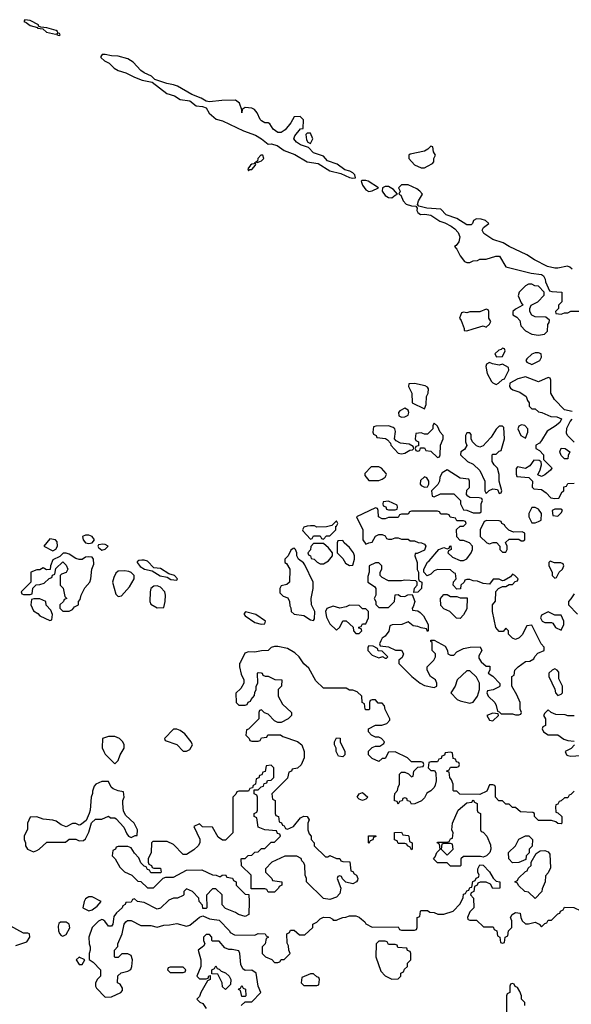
# Model space of a CAD drawing. Header units: inches. Extents: x 2701323 to 2964515, y 494916 to 722124.
# Tile 515 of 656: x 2835306 to 2838692, y 679478 to 685522. Entities that reach past the tile are written whole.
import ezdxf

# ---------------------------------------------------------------- set-up
doc = ezdxf.new("R2010")
doc.units = ezdxf.units.IN
doc.header["$MEASUREMENT"] = 0
doc.layers.add('C8637', color=7, linetype='Continuous')
doc.layers.add('C8638', color=7, linetype='Continuous')

msp = doc.modelspace()

# ---------------------------------------------------------------- linework, layer by layer
at = {"layer": 'C8637', "color": 2, "elevation": 2}
for points in [[(2835282, 679838), (2835350, 679862), (2835368, 679890), (2835366, 679910), (2835355.3, 679915.3), (2835330, 679914), (2835228, 679970)], [(2835881.6, 680000), (2835878, 679970), (2835870, 679958), (2835850, 679958), (2835828.4, 679988.4), (2835816.4, 679996.4), (2835810, 679998), (2835790, 679988.7), (2835751, 679950), (2835731, 679890), (2835731.3, 679850), (2835738, 679830), (2835738, 679810), (2835731.3, 679790), (2835732.7, 679752.7), (2835756.9, 679736.9), (2835802, 679690), (2835802, 679650), (2835782, 679630), (2835771.6, 679608.4), (2835771.3, 679590), (2835776.9, 679576.9), (2835830, 679522), (2835870, 679524.7), (2835926, 679550), (2835936.4, 679563.6), (2835936.4, 679576.4), (2835922, 679602), (2835906, 679610), (2835907.3, 679652.7), (2835928.4, 679671.6), (2835970, 679682), (2835988.7, 679691.3), (2835994, 679710), (2835999, 679750), (2835990, 679778), (2835970, 679788), (2835932.7, 679787.3), (2835910, 679766), (2835890, 679766), (2835888, 679770), (2835888, 679810), (2835907.3, 679832.7), (2835908, 679850), (2835935.3, 679910), (2835948, 679970), (2835956.4, 679983.6), (2835968.4, 679991.6), (2835990, 679992), (2836050, 679962), (2836110, 679962), (2836150, 679952), (2836190, 679964.7), (2836225.4, 679965.4), (2836270, 679974), (2836330, 679958), (2836350, 679964.7), (2836394.8, 680000)], [(2836485, 680000), (2836530, 679994), (2836594, 679930), (2836598, 679918), (2836623.6, 679903.6), (2836750, 679902), (2836770, 679912), (2836811.6, 679911.6), (2836818, 679898), (2836834, 679890), (2836818, 679882), (2836811.6, 679848.4), (2836794, 679830), (2836794, 679790), (2836814, 679770), (2836852.7, 679752.7), (2836870, 679734), (2836890, 679734), (2836902, 679738), (2836910, 679754), (2836930, 679754), (2836966, 679790), (2836958, 679810), (2836956.4, 679836.4), (2836947.3, 679852.7), (2836946, 679910), (2836962, 679918), (2836967.3, 679932.7), (2836990, 679934), (2837023.6, 679903.6), (2837056.4, 679903.6), (2837106, 679950), (2837106, 679970), (2837130, 679982), (2837148, 680000)], [(2837226, 680000), (2837230, 679994), (2837250, 679994), (2837263.1, 680000)], [(2837404.2, 680000), (2837423.6, 679983.6), (2837431.6, 679971.6), (2837470, 679952), (2837630, 679954), (2837638, 679938), (2837650, 679934), (2837730, 679934), (2837742, 679938), (2837746, 679950), (2837746, 680000)], [(2838057.3, 680000), (2838058, 679998), (2838070, 679994), (2838110, 679994), (2838152.7, 679952.7), (2838212.7, 679952.7), (2838218, 679938), (2838234, 679930), (2838238, 679898), (2838254, 679890), (2838258, 679858), (2838270, 679854), (2838282, 679858), (2838286, 679890), (2838302, 679898), (2838306, 679930), (2838326, 679950), (2838326, 679990), (2838322, 680000)], [(2838386.8, 680000), (2838391.1, 679991.1), (2838410, 679972), (2838430, 679971.3), (2838470, 679982), (2838494, 679970), (2838510, 679954), (2838530, 679974), (2838542, 679978), (2838550, 679994), (2838570, 679994), (2838576, 680000)], [(2836666, 679470), (2836690, 679494), (2836730, 679494), (2836786, 679550), (2836768.9, 679588.9), (2836758, 679670), (2836730, 679688), (2836690, 679686), (2836676.4, 679696.4), (2836663.1, 679723.1), (2836658, 679790), (2836650, 679806), (2836610, 679815.3), (2836590, 679815.3), (2836564.7, 679824.7), (2836530, 679866), (2836490, 679866), (2836486, 679870), (2836486, 679890), (2836470, 679906), (2836450, 679906), (2836434, 679890), (2836434, 679870), (2836442, 679850), (2836434, 679834), (2836402, 679810), (2836418, 679750), (2836418, 679710), (2836394, 679650), (2836410, 679634), (2836450, 679634), (2836462, 679638), (2836467.3, 679652.7), (2836474, 679654), (2836474, 679630), (2836458, 679622), (2836418, 679550), (2836410, 679526), (2836394, 679510), (2836411.6, 679491.6), (2836430, 679482), (2836450, 679452)], [(2838406, 679470), (2838406, 679490), (2838386, 679510), (2838386, 679530), (2838376.4, 679556.4), (2838362, 679582), (2838347.3, 679587.3), (2838342, 679602), (2838330, 679606), (2838318, 679602), (2838314, 679590), (2838314, 679550), (2838298, 679542), (2838294, 679530), (2838294, 679250)]]:
    msp.add_lwpolyline(points, dxfattribs=at)
for points in [[(2835556.9, 679983.1), (2835546, 679974), (2835542.8, 679957.2), (2835544, 679930), (2835550, 679912), (2835559.6, 679899.6), (2835570, 679896), (2835590, 679906), (2835612.5, 679947.5), (2835609.2, 679969.2), (2835590, 679981.2)], [(2837550, 679866), (2837510, 679866), (2837494, 679850), (2837492, 679770), (2837522, 679682), (2837550, 679652), (2837590, 679632), (2837630, 679634), (2837646, 679650), (2837646, 679670), (2837662, 679678), (2837667.3, 679692.7), (2837686, 679710), (2837686, 679730), (2837706, 679750), (2837706, 679790), (2837702, 679802), (2837687.3, 679807.3), (2837682, 679822), (2837627.3, 679827.3), (2837622, 679842), (2837610, 679846), (2837570, 679846), (2837562, 679862)], [(2835670, 679768), (2835652, 679750), (2835670, 679722), (2835690, 679722), (2835706, 679750)], [(2836570, 679568), (2836550, 679586), (2836548, 679610), (2836522, 679662), (2836486, 679666), (2836486, 679690), (2836502, 679698), (2836510, 679714), (2836518, 679698), (2836530, 679694), (2836542, 679682), (2836570, 679672), (2836591.1, 679651.1), (2836602, 679630), (2836599.6, 679600.4)], [(2836310, 679706), (2836230, 679706), (2836218, 679702), (2836214, 679690), (2836230, 679674), (2836310, 679674), (2836322, 679678), (2836326, 679690)], [(2837110, 679666), (2837090, 679666), (2837038, 679642), (2837034, 679610), (2837050, 679594), (2837130, 679594), (2837142, 679598), (2837146, 679630), (2837142, 679642), (2837130, 679646)], [(2836670, 679526), (2836662, 679562), (2836648.4, 679568.4), (2836650, 679574), (2836662, 679578), (2836670, 679594), (2836678, 679578), (2836692, 679570), (2836694, 679530), (2836690, 679526)]]:
    msp.add_lwpolyline(points, close=True, dxfattribs=at)
at = {"layer": 'C8638', "color": 2, "elevation": 2}
for points in [[(2835338, 685522), (2835332, 685510), (2835345.2, 685505.2), (2835370, 685485.5), (2835414, 685474), (2835414, 685470), (2835446.8, 685466.8), (2835470, 685444.9), (2835526, 685434), (2835538, 685438), (2835534, 685430), (2835550, 685424.7), (2835554, 685430), (2835550, 685438), (2835540.4, 685440.4), (2835538, 685450), (2835530, 685455.3), (2835472.9, 685472.9), (2835435.3, 685475.3), (2835422, 685482), (2835422, 685490), (2835370, 685517.2)], [(2835831.3, 685308.7), (2835812, 685308), (2835803.6, 685296.4), (2835804.7, 685290), (2835826.8, 685270), (2835854.9, 685254.9), (2835885.3, 685225.2), (2835910, 685210.4), (2835956.3, 685196.3), (2836010, 685168.2), (2836058, 685150), (2836118, 685138), (2836208.5, 685068.5), (2836255.1, 685055.1), (2836290, 685033), (2836350, 685023.8), (2836390, 684993), (2836428.5, 684988.5), (2836450, 684980.7), (2836469, 684949), (2836511.8, 684911.8), (2836550, 684900.4), (2836679.6, 684839.6), (2836752.6, 684812.6), (2836790.2, 684790.2), (2836830, 684758), (2836850, 684759.5), (2836886.8, 684750), (2836930, 684718.7), (2836993.9, 684693.9), (2837070, 684650.3), (2837138.3, 684638.3), (2837210, 684594.9), (2837277.7, 684577.7), (2837330, 684552.7), (2837350, 684548.8), (2837368, 684552), (2837363.7, 684570), (2837350, 684582), (2837332.4, 684592.4), (2837300.8, 684600.8), (2837254.9, 684634.9), (2837196.2, 684656.2), (2837170, 684684), (2837110, 684705.1), (2837078, 684738), (2837030, 684754), (2837005.2, 684770), (2836988.7, 684790), (2836995.3, 684810), (2837028.9, 684851.1), (2837046, 684854), (2837047.3, 684907.3), (2837027.3, 684927.3), (2836990, 684926), (2836971, 684889), (2836934.4, 684845.6), (2836910.7, 684829.3), (2836890, 684829.6), (2836861.2, 684850), (2836842, 684882), (2836830, 684888.7), (2836810, 684889), (2836790, 684902), (2836782, 684910), (2836764, 684950), (2836748, 684970), (2836730, 684979), (2836690, 684982), (2836672, 684970), (2836668.7, 684950), (2836668.4, 684968.4), (2836655.3, 685010), (2836630, 685028), (2836546.8, 685026.8), (2836470, 685018), (2836450, 685022.7), (2836420.1, 685040.1), (2836362.5, 685062.5), (2836273.8, 685113.8), (2836250, 685122.9), (2836209.6, 685129.6), (2836135.5, 685155.5), (2836114.7, 685174.7), (2836070, 685195.1), (2836049.6, 685209.6), (2836002, 685262), (2835970, 685282.7), (2835910, 685297.2), (2835870, 685299.3)], [(2837090, 684826), (2837070, 684826), (2837062, 684818), (2837065.4, 684785.4), (2837074, 684770), (2837090, 684762), (2837106, 684790)], [(2837830, 684746), (2837812, 684728), (2837790, 684715.3), (2837703.6, 684696.4), (2837694, 684690), (2837694, 684670), (2837730, 684632), (2837770, 684612), (2837790, 684612), (2837810, 684622), (2837840.4, 684639.6), (2837848, 684650), (2837848, 684670), (2837858, 684690), (2837846, 684710), (2837842, 684742)], [(2836798, 684690), (2836786.8, 684690), (2836767.7, 684670), (2836766, 684654), (2836754, 684650), (2836764.7, 684644.7), (2836770, 684646.8), (2836790, 684656), (2836804, 684670)], [(2836750, 684646), (2836743.6, 684636.4), (2836730, 684636), (2836722.8, 684630), (2836706.4, 684606.4), (2836710, 684594), (2836718, 684602), (2836730, 684602.8), (2836753.2, 684630), (2836755.3, 684635.3)], [(2837430, 684535.1), (2837406, 684534), (2837402.8, 684530), (2837410, 684505.5), (2837430, 684478.4), (2837450, 684467.7), (2837469.5, 684470.5), (2837508, 684490), (2837444, 684530)], [(2837550, 684499), (2837532, 684490), (2837531, 684470), (2837550, 684442), (2837570, 684430.7), (2837590, 684428.2), (2837610, 684444.7), (2837626, 684450), (2837600.4, 684480.4), (2837570, 684498)], [(2838450, 683898), (2838430, 683898), (2838410, 683888), (2838372, 683850), (2838366.4, 683826.4), (2838383.6, 683783.6), (2838394, 683770), (2838350, 683746), (2838334, 683730), (2838334, 683710), (2838356.9, 683696.9), (2838376, 683676), (2838382, 683642), (2838410, 683611.3), (2838450, 683591.3), (2838490, 683586), (2838528, 683592), (2838546, 683610), (2838548, 683650), (2838556.4, 683663.6), (2838558, 683678), (2838536.4, 683696.4), (2838470, 683698), (2838450, 683708), (2838438, 683730), (2838438, 683750), (2838446, 683770), (2838486, 683790), (2838526, 683830), (2838526, 683850), (2838490, 683886), (2838468.4, 683888.4)], [(2838170, 683746), (2838130, 683728), (2838070, 683728), (2838050, 683722), (2838030, 683726), (2838018, 683722), (2838004.7, 683690), (2838016, 683676), (2838034, 683626), (2838034, 683614), (2838050, 683612), (2838090, 683624.7), (2838150, 683642), (2838170, 683634), (2838190, 683654), (2838198, 683670), (2838186, 683690), (2838186, 683730), (2838182, 683742)], [(2838270, 683506), (2838262, 683498), (2838246.4, 683493.6), (2838222, 683470), (2838232.7, 683452.7), (2838270, 683454), (2838286, 683490), (2838282, 683502)], [(2838490, 683478), (2838470, 683478), (2838450, 683468), (2838419.6, 683440.4), (2838412, 683430), (2838419.6, 683419.6), (2838450, 683404.7), (2838498, 683430), (2838508, 683450), (2838506, 683470)], [(2838190, 683418), (2838171.6, 683408.4), (2838166.4, 683393.6), (2838176, 683350), (2838202, 683302), (2838210, 683292), (2838230, 683282), (2838246, 683290), (2838270, 683314), (2838282, 683318), (2838308, 683370), (2838307.3, 683387.3), (2838270, 683408), (2838250, 683402), (2838208.9, 683408.9)], [(2837730, 683288), (2837694, 683286), (2837692, 683270), (2837712, 683230), (2837714, 683170), (2837790, 683134), (2837800.4, 683159.6), (2837804, 683210), (2837814, 683230), (2837815.3, 683255.3), (2837810, 683266), (2837794.6, 683274.6)], [(2837670, 683138), (2837639.6, 683120.4), (2837632, 683110), (2837634, 683090), (2837650, 683082), (2837670, 683084.7), (2837690, 683094), (2837695.3, 683110), (2837690, 683126)], [(2837850, 683046), (2837842, 683030), (2837842, 683010), (2837810, 682978), (2837790, 682978), (2837770, 682986), (2837738, 682982), (2837734, 682950), (2837738, 682938), (2837754, 682930), (2837754, 682906), (2837738, 682902), (2837734, 682890), (2837738, 682878), (2837750, 682874), (2837762, 682878), (2837766, 682894), (2837790, 682894), (2837798, 682878), (2837830, 682874), (2837870, 682834), (2837882, 682838), (2837886, 682850), (2837888, 682910), (2837906, 682950), (2837906, 682970), (2837886, 682990), (2837870, 683026)], [(2838385.4, 683034.6), (2838370, 683026), (2838364.7, 683010), (2838382, 682970), (2838410, 682954), (2838426, 682990), (2838426, 683010), (2838406, 683030)], [(2837570, 683029), (2837492.7, 683027.3), (2837478, 683022), (2837474, 682990), (2837478, 682978), (2837494, 682970), (2837498, 682958), (2837551.6, 682951.6), (2837563.6, 682943.6), (2837582, 682922), (2837584.7, 682910), (2837630, 682862), (2837650, 682858), (2837670, 682862), (2837700.4, 682879.6), (2837718, 682882), (2837726, 682890), (2837722, 682902), (2837696.4, 682916.4), (2837643.1, 682923.1), (2837616.4, 682936.4), (2837606, 682950), (2837613.6, 682993.6), (2837608.7, 683010), (2837599.3, 683019.3)], [(2838270, 683026), (2838250, 683026), (2838231.6, 683008.4), (2838199.8, 682960.2), (2838170, 682926), (2838150, 682906), (2838130, 682898), (2838110, 682906), (2838086, 682930), (2838078, 682950), (2838076.4, 682976.4), (2838070, 682986), (2838050, 682986), (2838042, 682970), (2838042, 682930), (2838051.6, 682908.4), (2838036.9, 682883.1), (2838014, 682870), (2838012, 682850), (2838054, 682810), (2838090, 682794), (2838130, 682754), (2838162, 682690), (2838162, 682630), (2838170, 682614), (2838187.3, 682632.7), (2838210, 682642), (2838238, 682638), (2838250, 682614), (2838262, 682618), (2838266, 682630), (2838248.7, 682688.7), (2838248.7, 682730), (2838238, 682770), (2838218, 682790), (2838206, 682810), (2838206, 682850), (2838210, 682854), (2838230, 682854), (2838250, 682874), (2838262, 682878), (2838282, 682950), (2838278, 683018)], [(2838650, 682826), (2838630, 682846), (2838622, 682870), (2838630, 682891.3), (2838654, 682890), (2838682, 682870), (2838672.7, 682847.3), (2838670, 682826)], [(2837510, 682778), (2837463.6, 682776.4), (2837423.6, 682736.4), (2837423.6, 682723.6), (2837450, 682694), (2837510, 682694), (2837530, 682702), (2837550, 682714), (2837558, 682730), (2837556.4, 682736.4), (2837526, 682770)], [(2837930, 682758), (2837899.6, 682740.4), (2837885.4, 682714.6), (2837882, 682690), (2837871.6, 682668.4), (2837834, 682630), (2837838, 682598), (2837850, 682594), (2837888, 682612), (2837970, 682611.3), (2838011.6, 682571.6), (2838012, 682550), (2838030, 682514), (2838050, 682512), (2838090, 682494), (2838130, 682494), (2838138, 682502), (2838138, 682550), (2838146, 682570), (2838142, 682582), (2838127.3, 682587.3), (2838068.9, 682588.9), (2838056.4, 682596.4), (2838048.4, 682608.4), (2838050, 682634), (2838066, 682650), (2838066, 682690), (2838062, 682702), (2838010, 682708)], [(2837790, 682715.3), (2837766.8, 682693.2), (2837764.7, 682670), (2837770, 682662), (2837790, 682652), (2837810, 682654), (2837818, 682670), (2837818, 682690), (2837806, 682710)], [(2837570, 682566), (2837538, 682562), (2837534, 682550), (2837538, 682538), (2837552.7, 682532.7), (2837558, 682518), (2837570, 682514), (2837610, 682514), (2837622, 682518), (2837626, 682530), (2837622, 682542)], [(2837490, 682526), (2837374, 682470), (2837412, 682390), (2837412, 682330), (2837430, 682302), (2837448.4, 682311.6), (2837470, 682314), (2837489.1, 682350.9), (2837510, 682362), (2837530, 682362), (2837550, 682354), (2837558, 682338), (2837570, 682334), (2837590, 682334), (2837610, 682342), (2837630, 682342), (2837650, 682334), (2837690, 682334), (2837703.6, 682323.6), (2837730, 682322), (2837752.7, 682312.7), (2837771.6, 682311.6), (2837790, 682302), (2837798, 682290), (2837790, 682266), (2837746, 682246), (2837734, 682246), (2837732, 682230), (2837744.7, 682190), (2837746.4, 682146.4), (2837754, 682130), (2837754, 682090), (2837758, 682078), (2837774, 682070), (2837771.3, 682030), (2837750, 682008), (2837726, 682006), (2837728.4, 682031.6), (2837746, 682050), (2837746, 682070), (2837738, 682078), (2837670, 682082), (2837650, 682078), (2837570, 682078), (2837530, 682098), (2837518, 682110), (2837518, 682130), (2837528, 682150), (2837528, 682170), (2837510, 682188), (2837490, 682188.7), (2837452, 682170), (2837451.3, 682130), (2837443.6, 682103.6), (2837442, 682070), (2837483.6, 682043.6), (2837492, 682030), (2837492, 681990), (2837482, 681970), (2837491.6, 681951.6), (2837492.7, 681932.7), (2837510, 681914), (2837570, 681914), (2837606, 681950), (2837610, 681992), (2837630, 681994), (2837643.6, 681983.6), (2837670, 681982), (2837688.4, 681991.6), (2837714, 681994), (2837731.3, 681950), (2837722, 681918), (2837714, 681910), (2837718, 681898), (2837750, 681894), (2837763.6, 681883.6), (2837783.6, 681863.6), (2837814, 681810), (2837814, 681770), (2837810, 681766), (2837802, 681782), (2837770, 681788), (2837750, 681798), (2837720.4, 681800.4), (2837690, 681826), (2837651.1, 681808.9), (2837592.7, 681807.3), (2837578, 681802), (2837570.9, 681769.1), (2837550, 681738), (2837530, 681726), (2837522, 681710), (2837514, 681690), (2837518, 681678), (2837570, 681672), (2837612.7, 681652.7), (2837650, 681652), (2837662, 681630), (2837652.7, 681607.3), (2837634, 681590), (2837634, 681570), (2837712, 681490), (2837764.7, 681450), (2837790, 681436), (2837850, 681422), (2837866, 681430), (2837866, 681450), (2837858, 681470), (2837828, 681490), (2837808, 681530), (2837808, 681550), (2837848, 681590), (2837858, 681610), (2837858, 681630), (2837838, 681650), (2837838, 681698), (2837830, 681706), (2837830, 681714), (2837850, 681714), (2837916.9, 681676.9), (2837932, 681650), (2837934, 681630), (2837950, 681622), (2837970, 681622), (2837990, 681642), (2838030, 681662), (2838071.1, 681671.1), (2838131.6, 681671.6), (2838142, 681650), (2838123.6, 681616.4), (2838123.6, 681603.6), (2838139.6, 681579.6), (2838170, 681554), (2838192.7, 681552.7), (2838191.6, 681528.4), (2838182, 681510), (2838210, 681492), (2838252.7, 681447.3), (2838254, 681430), (2838250, 681426), (2838211.6, 681408.4), (2838178, 681402), (2838174, 681390), (2838182, 681370), (2838222, 681330), (2838231.6, 681311.6), (2838238, 681278), (2838250, 681274), (2838262, 681262), (2838330, 681262), (2838350, 681254), (2838370, 681254), (2838382, 681258), (2838386, 681270), (2838378, 681290), (2838378, 681330), (2838358, 681378), (2838326, 681430), (2838326, 681490), (2838342, 681498), (2838346, 681530), (2838366, 681550), (2838410, 681582), (2838436.4, 681583.6), (2838462, 681598), (2838467.3, 681612.7), (2838487.3, 681632.7), (2838526, 681650), (2838526, 681670), (2838506, 681690), (2838450, 681806), (2838418, 681802), (2838390, 681746), (2838372.7, 681727.3), (2838350, 681718), (2838330, 681726), (2838306, 681750), (2838306, 681770), (2838290, 681786), (2838272.7, 681767.3), (2838250, 681766), (2838228, 681790), (2838209.1, 681889.1), (2838209, 681930), (2838227.3, 681952.7), (2838228.4, 682011.6), (2838246, 682030), (2838270, 682042), (2838290, 682042), (2838310, 682054), (2838330, 682054), (2838347.3, 682072.7), (2838362, 682078), (2838366, 682090), (2838346, 682110), (2838330, 682118), (2838318, 682102), (2838279.6, 682080.4), (2838270, 682078), (2838250, 682088), (2838212.7, 682087.3), (2838190, 682058), (2838150, 682062), (2838116.4, 682076.4), (2838090, 682078), (2838070, 682086), (2838050, 682086), (2838038, 682082), (2838034, 682070), (2838014, 682050), (2838011.3, 682028.7), (2837990, 682026), (2837966, 682050), (2837968.4, 682071.6), (2837986, 682090), (2837982, 682122), (2837970, 682126), (2837950, 682146), (2837870, 682148), (2837850, 682138), (2837830, 682118), (2837807.3, 682107.3), (2837786, 682130), (2837786, 682150), (2837808.9, 682191.1), (2837820.4, 682199.6), (2837878, 682270), (2837910, 682282), (2837930, 682274), (2837942, 682278), (2837946, 682290), (2837952, 682292), (2837954, 682270), (2837938, 682262), (2837934, 682250), (2837963.6, 682223.6), (2838010, 682202), (2838030, 682202), (2838050, 682212), (2838078, 682250), (2838086, 682270), (2838086, 682290), (2838066, 682310), (2838030, 682326), (2838010, 682326), (2837988.4, 682348.4), (2837987.3, 682392.7), (2838010, 682414), (2838030, 682414), (2838046, 682430), (2838042, 682442), (2838030, 682446), (2837990, 682446), (2837982, 682462), (2837947.3, 682467.3), (2837942, 682482), (2837930, 682486), (2837890, 682486), (2837882, 682502), (2837870, 682506), (2837710, 682506), (2837698, 682502), (2837690, 682486), (2837650, 682486), (2837638, 682482), (2837630, 682466), (2837570, 682466), (2837550, 682458), (2837530, 682458), (2837508, 682470), (2837506, 682510), (2837502, 682522)], [(2838470, 682528), (2838450, 682528), (2838431.3, 682490), (2838432, 682470), (2838450, 682434), (2838470, 682434), (2838490, 682442), (2838506, 682450), (2838508, 682490), (2838490, 682518)], [(2838630, 682518), (2838590, 682518), (2838574, 682510), (2838578, 682478), (2838610, 682474), (2838630, 682494), (2838638, 682510), (2838634.6, 682514.6)], [(2837250, 682446), (2837222, 682418), (2837190, 682408), (2837130, 682406), (2837114.6, 682414.6), (2837090, 682415.3), (2837070, 682414), (2837050, 682406), (2837042, 682390), (2837043.6, 682383.6), (2837090, 682334), (2837102, 682338), (2837110, 682354), (2837150, 682354), (2837158, 682338), (2837170, 682334), (2837190, 682354), (2837210, 682354), (2837246, 682390), (2837246, 682414), (2837250, 682414), (2837258, 682430)], [(2838172.7, 682447.3), (2838158, 682442), (2838132, 682390), (2838132, 682350), (2838174, 682310), (2838190, 682304.7), (2838212.7, 682312.7), (2838232.7, 682312.7), (2838254, 682290), (2838254, 682270), (2838270, 682254), (2838290, 682254), (2838298, 682270), (2838298, 682290), (2838287.3, 682312.7), (2838310, 682334), (2838370, 682334), (2838383.6, 682323.6), (2838396.4, 682323.6), (2838406, 682330), (2838406, 682370), (2838390, 682378), (2838336.4, 682376.4), (2838308.4, 682388.4), (2838286, 682410), (2838282, 682422), (2838266, 682430), (2838262, 682442), (2838250, 682446)], [(2835490, 682335.3), (2835454, 682290), (2835510, 682262), (2835528.4, 682271.6), (2835538, 682290), (2835536.4, 682316.4), (2835526, 682330)], [(2835730, 682357.2), (2835710, 682357.2), (2835692, 682350), (2835696, 682330), (2835710, 682311.3), (2835730, 682306.8), (2835750, 682311.3), (2835764, 682330), (2835750, 682348.7)], [(2837290, 682326), (2837258, 682322), (2837254, 682310), (2837254, 682250), (2837290, 682214), (2837305.4, 682185.4), (2837330, 682172), (2837350, 682174), (2837362, 682210), (2837362, 682230), (2837354, 682250), (2837330, 682282), (2837298, 682310)], [(2835590, 682248), (2835572.7, 682247.3), (2835552.7, 682227.3), (2835510, 682206), (2835494, 682170), (2835492.7, 682147.3), (2835470, 682146), (2835450, 682158), (2835430, 682146), (2835410, 682146), (2835374, 682130), (2835374, 682070), (2835314, 682010), (2835318, 681998), (2835330, 681994), (2835370, 681994), (2835382, 681998), (2835387.3, 682032.7), (2835407.3, 682052.7), (2835430, 682054), (2835456.4, 682063.6), (2835487.3, 682092.7), (2835502, 682098), (2835507.3, 682112.7), (2835522, 682118), (2835527.3, 682152.7), (2835570, 682194), (2835590, 682174), (2835602, 682150), (2835591.1, 682128.9), (2835562, 682118), (2835554, 682110), (2835554, 682050), (2835571.6, 682031.6), (2835582, 681982), (2835594, 681970), (2835578, 681962), (2835574, 681950), (2835552, 681930), (2835552, 681910), (2835570, 681892), (2835610, 681892), (2835630, 681902), (2835642, 681918), (2835666, 681930), (2835666, 681950), (2835676.4, 681963.6), (2835682, 681990), (2835705.2, 682034.8), (2835735.3, 682070), (2835742, 682090), (2835748.7, 682150), (2835760.4, 682179.6), (2835759, 682210), (2835750, 682222), (2835730, 682224), (2835710, 682222), (2835690, 682208.7), (2835670, 682209), (2835650, 682215.3), (2835610, 682242)], [(2835816.9, 682303.1), (2835790, 682298), (2835786, 682290), (2835790, 682282), (2835810, 682266), (2835830, 682271.3), (2835848.7, 682290), (2835830, 682301.2)], [(2836990, 682278), (2836983.6, 682276.4), (2836970, 682266), (2836954, 682230), (2836934, 682210), (2836934, 682190), (2836943.6, 682183.6), (2836964.7, 682150), (2836962, 682070), (2836945.4, 682054.6), (2836910, 682046), (2836902, 682030), (2836903.6, 682003.6), (2836923.6, 681983.6), (2836952.7, 681972.7), (2836962, 681950), (2836963.6, 681923.6), (2836971.1, 681911.1), (2836972, 681890), (2836990, 681872), (2837050, 681864.7), (2837090, 681838), (2837110, 681834), (2837115.3, 681844.7), (2837118, 681890), (2837098, 681930), (2837095.3, 681970), (2837108, 682030), (2837108, 682070), (2837056.4, 682176.4), (2837048.4, 682188.4), (2837018, 682210), (2837006, 682230), (2837006, 682250), (2836998, 682270)], [(2837170, 682306), (2837110, 682306), (2837092.7, 682287.3), (2837091.6, 682268.4), (2837074, 682250), (2837078, 682238), (2837091.6, 682231.6), (2837094, 682214), (2837114, 682210), (2837131.6, 682191.6), (2837150, 682182), (2837170, 682182), (2837200.4, 682199.6), (2837226, 682230), (2837226, 682250), (2837200.4, 682280.4)], [(2836070, 682205.2), (2836055.3, 682204.7), (2836038, 682202), (2836026.8, 682193.2), (2836026, 682190), (2836045.5, 682165.5), (2836072, 682150), (2836119.8, 682139.8), (2836167.3, 682107.3), (2836210, 682101), (2836233.6, 682086.4), (2836270, 682082), (2836275.3, 682090), (2836255.3, 682110), (2836221.2, 682121.2), (2836170, 682153.2), (2836130, 682158), (2836090, 682197.2)], [(2838562, 682198), (2838554, 682190), (2838554, 682170), (2838574, 682130), (2838574, 682110), (2838590, 682094), (2838602, 682098), (2838618, 682130), (2838638, 682150), (2838646, 682170), (2838642, 682182), (2838627.3, 682187.3), (2838588, 682188)], [(2835950, 682139.6), (2835910, 682136), (2835896.3, 682123.7), (2835882.8, 682097.2), (2835876, 682070), (2835896, 681996), (2835910, 681982), (2835930, 681984.7), (2835979.5, 682040.5), (2836009.3, 682090), (2836009.2, 682110), (2835989.6, 682129.6), (2835975.6, 682135.6)], [(2836150, 682046), (2836130, 682044), (2836111.3, 682030), (2836106, 682010), (2836104.7, 681950), (2836110, 681934), (2836150, 681912), (2836190, 681914), (2836199, 681950), (2836201.2, 681990), (2836197.2, 682010), (2836170, 682039.3)], [(2835430, 681968), (2835392.7, 681967.3), (2835378, 681962), (2835374, 681930), (2835390, 681894), (2835416.9, 681876.9), (2835430, 681862), (2835490, 681834), (2835502, 681838), (2835506, 681870), (2835496.4, 681896.4), (2835468.7, 681928.7), (2835466, 681950)], [(2837950, 681982), (2837990, 681982), (2838010, 681974), (2838052.7, 681972.7), (2838050, 681906), (2838030.9, 681869.1), (2838010, 681846), (2837987.3, 681847.3), (2837946, 681890), (2837910, 681906), (2837890, 681926), (2837888, 681970), (2837910, 681994), (2837930, 681994)], [(2836692, 681888), (2836683.5, 681876.5), (2836682.8, 681870), (2836690, 681862.8), (2836750, 681820.7), (2836788.7, 681811.3), (2836810, 681814), (2836814, 681830), (2836755.3, 681870)], [(2837330, 681928), (2837310, 681918), (2837271.3, 681908.7), (2837230, 681922), (2837191.6, 681908.4), (2837182, 681890), (2837190, 681854), (2837210, 681814), (2837250, 681774), (2837270, 681794), (2837288.9, 681831.1), (2837310, 681832), (2837352.7, 681792.7), (2837354, 681770), (2837370, 681754), (2837390, 681754), (2837406, 681770), (2837402, 681782), (2837387.3, 681787.3), (2837387.3, 681792.7), (2837402, 681798), (2837410, 681814), (2837430, 681814), (2837446, 681850), (2837446, 681890), (2837430, 681906), (2837410, 681906), (2837390, 681926)], [(2838550, 681888), (2838510, 681866), (2838502, 681850), (2838514, 681830), (2838530, 681822), (2838570, 681822), (2838578, 681818), (2838594, 681790), (2838630, 681774), (2838646, 681810), (2838646, 681830), (2838630, 681866), (2838590, 681866)], [(2837450, 681678), (2837442, 681670), (2837442, 681650), (2837470, 681622), (2837510, 681604.7), (2837534, 681614), (2837534, 681610), (2837550, 681602), (2837558, 681602), (2837566, 681610), (2837530, 681646), (2837507.3, 681647.3), (2837502, 681662), (2837476.4, 681676.4)], [(2838070, 681526), (2838050, 681526), (2837992, 681470), (2837978, 681430), (2837952, 681390), (2837992, 681350), (2838010, 681341), (2838070, 681326), (2838090, 681332), (2838115.3, 681370), (2838128.7, 681410), (2838128, 681450), (2838110, 681486)], [(2838590, 681538), (2838574, 681530), (2838554, 681510), (2838554, 681490), (2838591.6, 681411.6), (2838594, 681390), (2838610, 681374), (2838630, 681382), (2838638, 681390), (2838638, 681430), (2838616.4, 681476.4), (2838616.4, 681516.4), (2838606, 681530)], [(2838210, 681266), (2838174, 681250), (2838190, 681222), (2838210, 681218), (2838246, 681250), (2838242, 681262)], [(2836270, 681166), (2836250, 681166), (2836194, 681110), (2836198, 681098), (2836270, 681072), (2836310, 681032), (2836330, 681032), (2836350, 681042), (2836366, 681070), (2836358, 681090), (2836319, 681139), (2836290, 681158)], [(2835890, 681122), (2835850, 681121.2), (2835814, 681110), (2835812.7, 681052.7), (2835822, 681030), (2835830, 681014), (2835890, 680954), (2835910, 680974), (2835922, 681010), (2835948, 681050), (2835948, 681070), (2835938, 681090), (2835918, 681110)], [(2837290, 680998), (2837262, 681002), (2837248, 681030), (2837248, 681050), (2837238, 681070), (2837238, 681090), (2837250, 681114), (2837272.7, 681112.7), (2837274, 681090), (2837302, 681030), (2837302, 681010)], [(2835850, 680846), (2835810, 680846), (2835774, 680830), (2835763.6, 680816.4), (2835752.7, 680787.3), (2835752.7, 680772.7), (2835744.7, 680750), (2835738, 680670), (2835731.6, 680648.4), (2835712.7, 680607.3), (2835679.6, 680580.4), (2835670, 680578), (2835650, 680588), (2835630, 680588), (2835590, 680568), (2835560.2, 680580.2), (2835530, 680602), (2835510, 680608.7), (2835450, 680614), (2835410, 680628), (2835370, 680626), (2835354, 680590), (2835352.7, 680552.7), (2835334, 680510), (2835334, 680490), (2835342, 680470), (2835342, 680450), (2835354, 680430), (2835390, 680414), (2835410, 680422), (2835426, 680430), (2835472.7, 680472.7), (2835587.3, 680472.7), (2835610, 680492), (2835650, 680492), (2835670, 680482), (2835696.4, 680483.6), (2835710, 680494), (2835730, 680534), (2835747.3, 680592.7), (2835770, 680614), (2835810, 680614), (2835850, 680632), (2835863.6, 680623.6), (2835890, 680622), (2835896.9, 680616.9), (2835945.4, 680565.4), (2835963.6, 680523.6), (2835974, 680510), (2835990, 680502), (2836014, 680514), (2836026, 680514), (2836028, 680550), (2836008, 680590), (2835956.4, 680636.4), (2835943.1, 680663.1), (2835938, 680710), (2835938, 680730), (2835946, 680750), (2835942, 680782), (2835910, 680788), (2835880.2, 680800.2), (2835868, 680810)], [(2837410, 680728.7), (2837390, 680738), (2837378, 680750), (2837389, 680771), (2837410, 680778), (2837442, 680750), (2837430, 680738)], [(2838150, 680382), (2838134, 680386), (2838030, 680386), (2838014, 680370), (2838014, 680330), (2838010, 680326), (2837950, 680326), (2837930, 680346), (2837870, 680346), (2837846, 680370), (2837856.4, 680383.6), (2837866, 680410), (2837886, 680430), (2837882, 680462), (2837868.4, 680468.4), (2837870, 680474), (2837930, 680474), (2837942, 680478), (2837950, 680494), (2837962, 680498), (2837966, 680530), (2837958, 680550), (2837962, 680590), (2837998, 680670), (2838050, 680714), (2838082, 680718), (2838090, 680734), (2838098, 680718), (2838114, 680710), (2838114, 680670), (2838118, 680658), (2838134, 680650), (2838134, 680550), (2838138, 680538), (2838150, 680534), (2838174, 680510), (2838196.9, 680456.9), (2838198, 680430), (2838191.3, 680410), (2838170.8, 680389.2)], [(2837450, 680466), (2837446, 680470), (2837447.3, 680512.7), (2837492.7, 680512.7), (2837492.7, 680507.3), (2837478, 680502), (2837472.7, 680487.3), (2837458, 680482)], [(2837710, 680426), (2837702, 680442), (2837686, 680450), (2837682, 680462), (2837670, 680466), (2837630, 680466), (2837622, 680482), (2837607.3, 680487.3), (2837607.3, 680532.7), (2837650, 680534), (2837658, 680518), (2837690, 680514), (2837694, 680510), (2837698, 680478), (2837714, 680470), (2837714, 680430)], [(2838330, 680346), (2838308, 680370), (2838306, 680410), (2838348.4, 680451.6), (2838370, 680492), (2838410, 680512), (2838431.6, 680511.6), (2838454, 680490), (2838451.6, 680448.4), (2838434, 680430), (2838432.7, 680407.3), (2838414, 680390), (2838412.7, 680367.3), (2838370, 680348)], [(2837950, 680466), (2837910, 680466), (2837898, 680462), (2837894, 680430), (2837930, 680394), (2837966, 680430), (2837962, 680462)], [(2838470, 680128), (2838430, 680166), (2838406, 680170), (2838367.3, 680207.3), (2838362, 680222), (2838346, 680230), (2838362, 680238), (2838367.3, 680252.7), (2838410, 680294), (2838422, 680298), (2838427.3, 680312.7), (2838446, 680330), (2838446, 680350), (2838476.4, 680403.6), (2838500.4, 680419.6), (2838530, 680422), (2838550, 680414), (2838559.6, 680399.6), (2838563.6, 680316.4), (2838550, 680286), (2838532.7, 680267.3), (2838532, 680230), (2838512.7, 680187.3), (2838512, 680170)], [(2835750, 680138), (2835730, 680138), (2835710, 680126), (2835702, 680110), (2835694, 680070), (2835730, 680052), (2835750, 680058), (2835780.4, 680079.6), (2835806, 680110)]]:
    msp.add_lwpolyline(points, close=True, dxfattribs=at)
for points in [[(2838698, 683990), (2838683.1, 684003.1), (2838668.7, 684008.7), (2838610, 683996), (2838590, 683996), (2838546, 684006), (2838467, 684047), (2838419.3, 684079.3), (2838309.5, 684129.5), (2838273.2, 684153.2), (2838210, 684172.3), (2838154, 684210), (2838144, 684230), (2838153.6, 684246.4), (2838186, 684270), (2838166, 684290), (2838138, 684298), (2838110, 684299), (2838092, 684290), (2838084.7, 684270), (2838076.3, 684263.7), (2838050, 684262.7), (2837990, 684301.2), (2837924.2, 684324.2), (2837890, 684358), (2837805.6, 684365.6), (2837756.4, 684376.4), (2837747.3, 684387.3), (2837754, 684410), (2837778, 684450), (2837762, 684470), (2837743.2, 684483.2), (2837690, 684508.7), (2837650, 684508), (2837632, 684490), (2837642, 684470), (2837634, 684450), (2837644.7, 684444.7), (2837660.7, 684410), (2837678.8, 684390), (2837710, 684379.1), (2837736.9, 684376.9), (2837744.7, 684364.7), (2837744, 684350), (2837750, 684338), (2837766.8, 684326.8), (2837792.1, 684327.9), (2837830, 684321.6), (2837885.4, 684285.4), (2837915.3, 684275.3), (2837953.8, 684253.8), (2837977.3, 684237.3), (2837996.4, 684216.4), (2838006.8, 684190), (2838002, 684158), (2837984.7, 684135.3), (2837974, 684130), (2837990, 684114), (2838010, 684072), (2838036.9, 684036.9), (2838050, 684031.3), (2838068.4, 684031.6), (2838090, 684042), (2838116.4, 684043.6), (2838130, 684052), (2838170, 684052), (2838229.1, 684070.9), (2838250.7, 684070.7), (2838290, 684004.7), (2838445.4, 683965.4), (2838510, 683958), (2838522, 683950), (2838532, 683930), (2838532.7, 683912.7), (2838558, 683858), (2838572.7, 683852.7), (2838634, 683850), (2838634, 683790), (2838614, 683770), (2838614, 683750), (2838594, 683730), (2838598, 683718), (2838630, 683714), (2838650, 683722), (2838670, 683722), (2838690, 683732), (2838752.7, 683732.7)], [(2838696.4, 683116.4), (2838650, 683128), (2838588, 683190), (2838566, 683230), (2838566, 683310), (2838562, 683322), (2838550, 683326), (2838490, 683298), (2838410, 683328.7), (2838363.5, 683316.5), (2838314, 683290), (2838312, 683270), (2838319.6, 683259.6), (2838334, 683250), (2838376, 683236), (2838414, 683210), (2838423.6, 683183.6), (2838434, 683170), (2838434, 683150), (2838450, 683134), (2838470, 683134), (2838490, 683114), (2838511.6, 683111.6), (2838565.4, 683085.4), (2838603.6, 683083.6), (2838632, 683072), (2838622, 683050), (2838593.7, 683026.3), (2838543.5, 682996.5), (2838510, 682938), (2838496.9, 682923.1), (2838474, 682910), (2838474, 682890), (2838496.9, 682876.9), (2838522, 682850), (2838522, 682822), (2838570, 682774), (2838571.6, 682768.4), (2838563.6, 682756.4), (2838530, 682728), (2838510, 682718), (2838487.3, 682727.3), (2838500.4, 682759.6), (2838508, 682790), (2838507.3, 682807.3), (2838495.3, 682815.3), (2838462, 682818), (2838436.9, 682783.1), (2838410, 682766), (2838362, 682778), (2838352.7, 682767.3), (2838352.7, 682732.7), (2838358, 682718), (2838431.6, 682711.6), (2838454, 682690), (2838452.7, 682652.7), (2838462, 682642), (2838510, 682638), (2838538, 682618), (2838566.4, 682586.4), (2838590, 682582), (2838614.6, 682585.4), (2838636.4, 682623.6), (2838646, 682630), (2838646, 682654), (2838662, 682658), (2838670, 682674), (2838710, 682678)], [(2838708.9, 682928.9), (2838668, 682970), (2838663.1, 682983.1), (2838665.2, 683014.8), (2838684, 683056), (2838698, 683070)], [(2838710, 681998), (2838690, 681966), (2838674, 681950), (2838674, 681930), (2838730, 681872)], [(2838710, 680786), (2838690, 680766), (2838678, 680762), (2838670, 680746), (2838650, 680746), (2838630, 680726), (2838618, 680722), (2838610, 680706), (2838598, 680702), (2838594, 680690), (2838598, 680658), (2838610, 680654), (2838634, 680630), (2838634, 680590), (2838630, 680586), (2838608.4, 680588.4), (2838598, 680598), (2838570, 680606), (2838490, 680606), (2838466, 680630), (2838466, 680650), (2838456.4, 680656.4), (2838380.4, 680660.4), (2838350, 680686), (2838330, 680686), (2838310, 680706), (2838290, 680706), (2838270, 680726), (2838247.3, 680727.3), (2838226, 680750), (2838226, 680810), (2838222, 680822), (2838210, 680826), (2838190, 680826), (2838172.7, 680787.3), (2838130, 680766), (2838008.4, 680768.4), (2837990, 680786), (2837970, 680786), (2837966, 680790), (2837966, 680830), (2837956.4, 680856.4), (2837946, 680870), (2837942, 680902), (2837926, 680910), (2837942, 680918), (2837950, 680934), (2837990, 680934), (2838002, 680938), (2838006, 680950), (2838002, 680962), (2837987.3, 680967.3), (2837982, 680982), (2837967.3, 680987.3), (2837962, 681022), (2837950, 681026), (2837918, 681022), (2837912.7, 681007.3), (2837898, 681002), (2837892.7, 680987.3), (2837878, 680982), (2837870, 680966), (2837830, 680966), (2837818, 680962), (2837814, 680930), (2837830, 680914), (2837852.7, 680912.7), (2837859.6, 680899.6), (2837862, 680850), (2837856.9, 680823.1), (2837851.1, 680808.9), (2837830, 680788), (2837805.4, 680774.6), (2837790, 680746), (2837772, 680728), (2837731.6, 680708.4), (2837710, 680706), (2837702, 680722), (2837687.3, 680727.3), (2837682, 680742), (2837670, 680746), (2837658, 680742), (2837652.7, 680727.3), (2837638, 680722), (2837630, 680706), (2837622, 680722), (2837607.3, 680727.3), (2837606, 680750), (2837608.4, 680771.6), (2837626, 680790), (2837628.4, 680811.6), (2837638, 680830), (2837638, 680890), (2837650, 680902), (2837670, 680902), (2837692.7, 680892.7), (2837710, 680874), (2837722, 680878), (2837726, 680910), (2837750, 680934), (2837782, 680938), (2837786, 680950), (2837782, 680962), (2837770, 680966), (2837710, 680966), (2837686, 680990), (2837610, 681028), (2837570, 681026), (2837550, 680986), (2837530, 680986), (2837510, 680968), (2837470, 680986), (2837446, 681010), (2837447.3, 681032.7), (2837470, 681054), (2837490, 681062), (2837516.4, 681063.6), (2837542, 681078), (2837546, 681090), (2837526, 681110), (2837510, 681118), (2837490, 681118), (2837466, 681130), (2837446, 681150), (2837446, 681170), (2837488.9, 681191.1), (2837528.4, 681191.6), (2837559, 681201), (2837578, 681222), (2837578, 681230), (2837548.4, 681288.4), (2837546, 681310), (2837530, 681326), (2837507.3, 681327.3), (2837490, 681346), (2837470, 681346), (2837458, 681342), (2837454, 681330), (2837454, 681290), (2837450, 681286), (2837430, 681286), (2837426, 681290), (2837422, 681322), (2837408, 681330), (2837406, 681370), (2837376.4, 681396.4), (2837350, 681406), (2837330, 681406), (2837310, 681418), (2837170, 681418), (2837123.1, 681463.1), (2837080.4, 681540.4), (2837049, 681569), (2837022, 681610), (2836995.5, 681635.5), (2836950, 681661.2), (2836890, 681674), (2836870, 681674), (2836850, 681668.7), (2836830, 681649), (2836790, 681648.7), (2836750, 681639), (2836710, 681642), (2836686.8, 681633.2), (2836662, 681578), (2836654, 681570), (2836654, 681550), (2836665.4, 681505.4), (2836682, 681470), (2836682, 681450), (2836663.6, 681416.4), (2836632.7, 681387.3), (2836634, 681330), (2836650, 681314), (2836690, 681314), (2836702, 681318), (2836707.3, 681332.7), (2836722, 681338), (2836726, 681350), (2836747.3, 681372.7), (2836748.4, 681391.6), (2836758, 681410), (2836758, 681430), (2836768, 681450), (2836766, 681510), (2836770, 681514), (2836787.3, 681512.7), (2836794, 681510), (2836798, 681498), (2836812.7, 681492.7), (2836831.6, 681491.6), (2836872.7, 681472.7), (2836914, 681470), (2836912, 681430), (2836892, 681410), (2836892, 681370), (2836919.6, 681319.6), (2836974, 681270), (2836974, 681250), (2836954, 681230), (2836910, 681208), (2836890, 681208), (2836870, 681218), (2836830, 681258), (2836808, 681268), (2836790, 681286), (2836778, 681282), (2836774, 681270), (2836774, 681230), (2836710, 681166), (2836698, 681162), (2836694, 681130), (2836714, 681110), (2836718, 681098), (2836730, 681094), (2836770, 681094), (2836782, 681098), (2836790, 681114), (2836822, 681118), (2836828.4, 681131.6), (2836907.3, 681132.7), (2836921, 681121), (2837010.7, 681090.7), (2837038, 681070), (2837051.3, 681030), (2837052, 680990), (2837032.7, 680947.3), (2837011.6, 680928.4), (2836978, 680922), (2836974, 680910), (2836958, 680902), (2836950, 680866), (2836854, 680770), (2836858, 680738), (2836874, 680730), (2836874, 680650), (2836878, 680638), (2836894, 680630), (2836898, 680598), (2836912.7, 680592.7), (2836918, 680578), (2836930, 680574), (2836938, 680558), (2836950, 680554), (2836986, 680570), (2837030, 680622), (2837050, 680632), (2837070.9, 680630.9), (2837082, 680610), (2837074, 680590), (2837074, 680550), (2837083.6, 680523.6), (2837094, 680510), (2837094, 680490), (2837114, 680470), (2837114, 680450), (2837183.6, 680383.6), (2837196.4, 680383.6), (2837210, 680392), (2837250, 680374), (2837270, 680374), (2837278, 680358), (2837290, 680354), (2837332.7, 680352.7), (2837338, 680298), (2837350, 680294), (2837358, 680278), (2837374, 680270), (2837382, 680250), (2837379.6, 680240.4), (2837374, 680230), (2837350, 680218), (2837308.4, 680228.4), (2837287.3, 680247.3), (2837282, 680262), (2837270, 680266), (2837258, 680262), (2837254, 680250), (2837278, 680190), (2837270, 680158), (2837250, 680135.3), (2837210, 680122), (2837170, 680128), (2837066, 680230), (2837066, 680250), (2837058, 680270), (2837055.3, 680330), (2837050, 680346), (2837038, 680358), (2837034, 680374), (2837007.3, 680387.3), (2836932.7, 680387.3), (2836854, 680350), (2836814, 680310), (2836814, 680290), (2836854, 680250), (2836858, 680238), (2836914, 680230), (2836914, 680210), (2836898, 680202), (2836894, 680190), (2836870, 680166), (2836830, 680166), (2836822, 680182), (2836810, 680186), (2836727.3, 680187.3), (2836726, 680270), (2836667.3, 680327.3), (2836666, 680370), (2836670, 680374), (2836690, 680374), (2836708.4, 680391.6), (2836730, 680394), (2836748.4, 680411.6), (2836770, 680414), (2836790, 680434), (2836810, 680434), (2836850, 680474), (2836870, 680474), (2836906, 680510), (2836902, 680522), (2836887.3, 680527.3), (2836882, 680542), (2836810, 680548), (2836770, 680566), (2836762, 680622), (2836746, 680630), (2836746, 680650), (2836762, 680658), (2836766, 680670), (2836766, 680750), (2836762, 680762), (2836746, 680770), (2836746, 680794), (2836770, 680794), (2836787.3, 680812.7), (2836802, 680818), (2836807.3, 680832.7), (2836822, 680838), (2836827.3, 680852.7), (2836850, 680854), (2836866, 680870), (2836866, 680930), (2836850, 680946), (2836818, 680942), (2836812.7, 680907.3), (2836798, 680902), (2836792.7, 680887.3), (2836778, 680882), (2836772.7, 680867.3), (2836758, 680862), (2836754, 680830), (2836738, 680822), (2836734, 680806), (2836718, 680802), (2836710, 680786), (2836650, 680786), (2836638, 680782), (2836632.7, 680767.3), (2836614, 680750), (2836614, 680530), (2836570, 680486), (2836550, 680486), (2836523.1, 680503.1), (2836490, 680566), (2836428, 680568), (2836410, 680586), (2836374, 680570), (2836411.6, 680491.6), (2836412, 680470), (2836402, 680450), (2836374.4, 680425.6), (2836330, 680398), (2836310, 680398), (2836250, 680458), (2836210, 680478), (2836123.6, 680476.4), (2836114, 680470), (2836112, 680410), (2836094, 680370), (2836094, 680350), (2836098, 680338), (2836114, 680330), (2836118, 680318), (2836130, 680314), (2836170, 680314), (2836174, 680290), (2836170, 680286), (2836110, 680286), (2836102, 680302), (2836090, 680306), (2836082, 680322), (2836070, 680326), (2836050, 680346), (2836036.4, 680376.4), (2836010, 680406), (2835990, 680438), (2835970, 680446), (2835910, 680446), (2835898, 680442), (2835894, 680430), (2835878, 680422), (2835874, 680390), (2835891.6, 680371.6), (2835919.6, 680319.6), (2835950, 680292), (2835994, 680270), (2836030, 680234), (2836050, 680232), (2836090, 680192), (2836127.3, 680192.7), (2836187.3, 680252.7), (2836202, 680258), (2836250, 680258), (2836330, 680302), (2836423.6, 680303.6), (2836490, 680272), (2836511.6, 680271.6), (2836530, 680262), (2836538, 680262), (2836548.4, 680271.6), (2836570, 680272), (2836578, 680258), (2836612.7, 680252.7), (2836618, 680238), (2836634, 680230), (2836634, 680210), (2836690, 680154), (2836712.7, 680152.7), (2836714, 680110), (2836712, 680030), (2836690, 680018), (2836649, 680029), (2836630, 680042), (2836570, 680066), (2836548.4, 680088.4), (2836548, 680150), (2836510, 680186), (2836490, 680186), (2836452.7, 680147.3), (2836454, 680070), (2836450, 680066), (2836430, 680066), (2836427.3, 680087.3), (2836408, 680110), (2836406, 680130), (2836366, 680170), (2836330, 680186), (2836314, 680170), (2836314, 680150), (2836310, 680146), (2836274, 680130), (2836250, 680128.7), (2836222, 680118), (2836170.9, 680069.1), (2836150, 680062), (2836070, 680102), (2836028.4, 680108.4), (2836010, 680126), (2835998, 680122), (2835990, 680106), (2835958, 680102), (2835954, 680090), (2835938, 680082), (2835934, 680070), (2835899.6, 680040.4), (2835883.6, 680016.4), (2835881.6, 680000)], [(2838710, 681248), (2838670, 681248), (2838655.3, 681255.3), (2838596.4, 681256.4), (2838568.4, 681268.4), (2838550, 681286), (2838530, 681266), (2838522, 681250), (2838534, 681230), (2838534, 681190), (2838518, 681182), (2838514, 681170), (2838522, 681150), (2838550, 681132), (2838610, 681132), (2838646, 681106), (2838670, 681098), (2838710, 681094)], [(2838712, 681070), (2838691, 681049), (2838654, 681030), (2838662, 681010), (2838670, 681004.7), (2838690, 681001), (2838750, 681004.7)], [(2837746, 680000), (2837746, 680010), (2837762, 680018), (2837766, 680050), (2837770, 680054), (2837810, 680054), (2837823.6, 680043.6), (2837850, 680042), (2837871.6, 680031.6), (2837910, 680031.3), (2837966, 680050), (2838010, 680094), (2838027.3, 680132.7), (2838030, 680154), (2838042, 680158), (2838050, 680174), (2838062, 680178), (2838070, 680194), (2838082, 680198), (2838087.3, 680232.7), (2838102, 680238), (2838107.3, 680252.7), (2838122, 680258), (2838126, 680270), (2838118, 680290), (2838118, 680310), (2838130, 680334), (2838151.1, 680331.1), (2838190, 680292), (2838211.6, 680251.6), (2838230, 680234), (2838254, 680230), (2838254, 680190), (2838210, 680188), (2838195.3, 680215.3), (2838170, 680228), (2838132.7, 680227.3), (2838118, 680222), (2838114, 680210), (2838098, 680202), (2838094, 680170), (2838078, 680162), (2838074, 680150), (2838092, 680130), (2838094, 680070), (2838070, 680046), (2838054, 680010), (2838057.3, 680000)], [(2838576, 680000), (2838610, 680034), (2838622, 680038), (2838626, 680050), (2838642, 680058), (2838650, 680074), (2838707.3, 680072.7), (2838750, 680052), (2838774, 680050), (2838810, 680032), (2838830, 680012), (2838854.8, 680000)], [(2836394.8, 680000), (2836410, 680012), (2836430, 680022), (2836470, 680002), (2836485, 680000)], [(2837148, 680000), (2837150, 680002), (2837170, 680012), (2837210, 680011.3), (2837223.6, 680003.6), (2837226, 680000)], [(2837263.1, 680000), (2837288.4, 680011.6), (2837307.3, 680012.7), (2837330, 680022), (2837370, 680022), (2837390, 680012), (2837404.2, 680000)], [(2838322, 680000), (2838318, 680010), (2838328, 680030), (2838350, 680042), (2838378, 680038), (2838382, 680010), (2838386.8, 680000)]]:
    msp.add_lwpolyline(points, dxfattribs=at)

doc.saveas('drawing.dxf')
